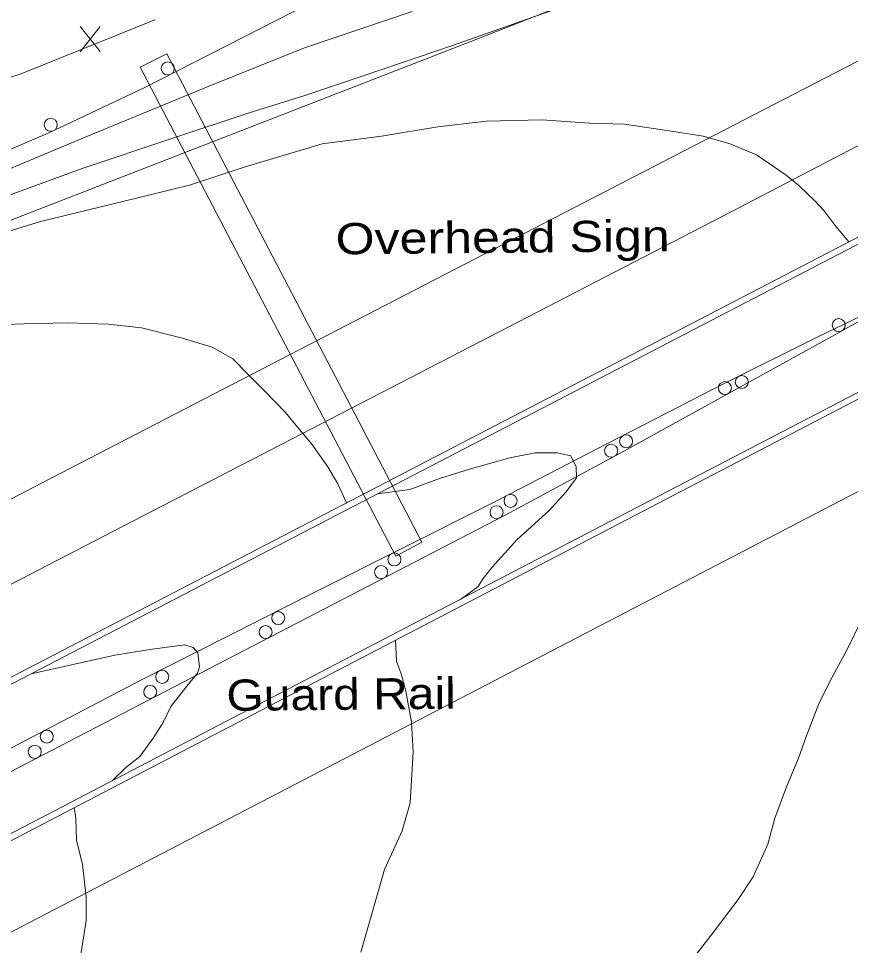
# Model space of a CAD drawing. Extents: x 2361284 to 2366480, y 6976556 to 6985346.
# Drawn here: x 2362519.9 to 2362647.8, y 6978060 to 6978202.6 of the extents above; entities that cross this region are included whole.
import ezdxf

# ---------------------------------------------------------------- set-up
doc = ezdxf.new("R2010")
doc.units = 0
doc.header["$LTSCALE"] = 1.9
for name, color, linetype, lineweight in [('10', 7, 'Continuous', 13), ('12', 7, 'Continuous', 13), ('13', 7, 'Continuous', 13), ('14', 7, 'Continuous', 13), ('17', 7, 'Continuous', 13), ('21', 7, 'Continuous', 13), ('3', 7, 'Continuous', 13)]:
    doc.layers.add(name, color=color, linetype=linetype, lineweight=lineweight)

msp = doc.modelspace()

# ---------------------------------------------------------------- linework, layer by layer
at = {"layer": '10'}
msp.add_lwpolyline([(2362577.907, 6978119.894), (2362581.916, 6978122.052), (2362542.689, 6978197.174), (2362538.58, 6978195.115)], close=True, dxfattribs=at)
at = {"layer": '12'}
for p, q in [((2362532.472, 6978197.528), (2362529.355, 6978201.379)), ((2362529.392, 6978197.499), (2362532.435, 6978201.408))]:
    msp.add_line(p, q, dxfattribs=at)
for points in [[(2362647.561, 6978168.28), (2362645.619, 6978170.601), (2362643.785, 6978173.063), (2362642.36, 6978174.599), (2362639.888, 6978176.956), (2362637.902, 6978178.507), (2362633.372, 6978181.644), (2362629.295, 6978183.366), (2362625.174, 6978184.516), (2362620.628, 6978185.253), (2362613.066, 6978186.382), (2362607.664, 6978186.521), (2362600.409, 6978187.062), (2362591.861, 6978186.821), (2362584.359, 6978185.939), (2362575.722, 6978184.536), (2362566.603, 6978183.37), (2362554.596, 6978179.765), (2362546.212, 6978176.965), (2362535.936, 6978174.488), (2362523.293, 6978171.417), (2362508.926, 6978167.001)], [(2362649.514, 6978110.055), (2362647.297, 6978105.563), (2362644.997, 6978101.311), (2362642.995, 6978097.332), (2362640.965, 6978092.041), (2362639.846, 6978088.831), (2362637.987, 6978084.414), (2362636.172, 6978079.596), (2362635.1, 6978075.626), (2362632.858, 6978070.583), (2362630.551, 6978067.101), (2362626.383, 6978061.611), (2362621.463, 6978055.325)]]:
    msp.add_lwpolyline(points, dxfattribs=at)
at = {"layer": '13'}
for points in [[(2362610.161, 6978206.835), (2362597.364, 6978202.263), (2362586.6, 6978198.471), (2362573.033, 6978193.852), (2362563.752, 6978190.754), (2362555.357, 6978188.114), (2362543.493, 6978184.15), (2362529.687, 6978179.558), (2362519.152, 6978175.688), (2362502.971, 6978169.405), (2362497.871, 6978167.376), (2362479.97, 6978161.015), (2362463.909, 6978155.842), (2362447.795, 6978150.878), (2362435.268, 6978147.279), (2362417.317, 6978142.058), (2362400.429, 6978136.457), (2362390.038, 6978133.379), (2362376.48, 6978128.839), (2362363.807, 6978124.919), (2362338.032, 6978116.892)], [(2362580.43, 6978203.692), (2362563.852, 6978198.095), (2362549.047, 6978192.174), (2362529.514, 6978184.127), (2362513.565, 6978177.455), (2362501.731, 6978172.552), (2362489.089, 6978167.523), (2362462.51, 6978158.839), (2362438.199, 6978151.387), (2362413.433, 6978144.471), (2362399.363, 6978140.338), (2362377.808, 6978134.322)], [(2362570.327, 6978128.122), (2362568.969, 6978131.05), (2362567.455, 6978133.665), (2362564.972, 6978137.162), (2362562.099, 6978140.645), (2362560.966, 6978142.015), (2362557.643, 6978145.393), (2362555.079, 6978147.978), (2362552.837, 6978150.257), (2362549.658, 6978152.067), (2362544.904, 6978153.512), (2362538.821, 6978155.054), (2362533.675, 6978155.595), (2362527.352, 6978155.835), (2362520.773, 6978155.673), (2362513.415, 6978155.423)], [(2362587.83, 6978113.258), (2362590.512, 6978115.184), (2362591.36, 6978116.491), (2362592.703, 6978118.204), (2362596.493, 6978122.451), (2362601.501, 6978126.929), (2362604.084, 6978129.803), (2362605.703, 6978131.979), (2362605.637, 6978133.668), (2362604.841, 6978135.371), (2362602.726, 6978135.811), (2362599.316, 6978135.798), (2362595.443, 6978135.042), (2362589.25, 6978133.313), (2362584.803, 6978131.9), (2362580.049, 6978130.175), (2362575.035, 6978129.487)], [(2362534.293, 6978085.368), (2362536.414, 6978087.387), (2362538.537, 6978089.117), (2362540.59, 6978091.947), (2362542.127, 6978094.352), (2362543.323, 6978096.814), (2362545.774, 6978099.938), (2362547.405, 6978101.923), (2362547.726, 6978102.906), (2362547.486, 6978105.024), (2362546.727, 6978105.877), (2362545.474, 6978106.255), (2362540.47, 6978105.608), (2362534.689, 6978104.683), (2362521.825, 6978101.82)], [(2362577.839, 6978106.973), (2362578.01, 6978103.784), (2362578.708, 6978101.841), (2362579.434, 6978099.158), (2362580.299, 6978094.395), (2362580.573, 6978089.787), (2362580.137, 6978081.954), (2362578.868, 6978077.691), (2362576.154, 6978071.734), (2362574.346, 6978065.267), (2362572.544, 6978059)], [(2362528.452, 6978081.232), (2362528.697, 6978079.614), (2362528.775, 6978077.805), (2362528.81, 6978076.225), (2362529.745, 6978072.473), (2362530.322, 6978067.518), (2362530.297, 6978063.858), (2362529.42, 6978058.31)]]:
    msp.add_lwpolyline(points, dxfattribs=at)
at = {"layer": '14'}
for points in [[(2362336.196, 6978020.751), (2362379.564, 6978043.351), (2362401.253, 6978054.641), (2362433.794, 6978071.564), (2362482.62, 6978096.917), (2362498.918, 6978105.366), (2362531.526, 6978122.241), (2362596.753, 6978155.969), (2362629.355, 6978172.856), (2362656.041, 6978186.706), (2362709.395, 6978214.441), (2362744.958, 6978232.945), (2362792.374, 6978257.616), (2362816.086, 6978269.946), (2362851.661, 6978288.425), (2362869.453, 6978297.656), (2362886.948, 6978306.725), (2362921.944, 6978324.848), (2362956.95, 6978342.953), (2362980.292, 6978355.014), (2363026.986, 6978379.118)], [(2363047.939, 6978336.875), (2363010.904, 6978317.795), (2362992.393, 6978308.241), (2362973.89, 6978298.672), (2362964.643, 6978293.88), (2362888.072, 6978254.152), (2362849.793, 6978234.277), (2362792.383, 6978204.447), (2362646.319, 6978128.505), (2362503.806, 6978054.327), (2362487.523, 6978045.865), (2362454.943, 6978028.968), (2362422.348, 6978012.099), (2362400.612, 6978000.865), (2362357.13, 6977978.417)], [(2362843.378, 6978297.285), (2362830.376, 6978290.516), (2362804.38, 6978276.964), (2362778.389, 6978263.4), (2362743.735, 6978245.315), (2362726.404, 6978236.28), (2362700.398, 6978222.746), (2362687.389, 6978215.99), (2362671.304, 6978207.65), (2362639.123, 6978190.992), (2362574.744, 6978157.708), (2362542.563, 6978141.05), (2362523.455, 6978131.135), (2362510.721, 6978124.515), (2362485.262, 6978111.258), (2362459.811, 6978097.988), (2362425.875, 6978080.294), (2362408.903, 6978071.456), (2362383.435, 6978058.217), (2362370.694, 6978051.61), (2362366.223, 6978049.299), (2362357.267, 6978044.703), (2362348.298, 6978040.133), (2362330.338, 6978031.035)]]:
    msp.add_lwpolyline(points, dxfattribs=at)
at = {"layer": '17'}
for points in [[(2362497.517, 6978174.032), (2362503.457, 6978176.179), (2362509.336, 6978178.505), (2362524.464, 6978184.989), (2362539.328, 6978192.022), (2362562.119, 6978203.658), (2362584.889, 6978215.336), (2362611.491, 6978228.998), (2362638.062, 6978242.703), (2362647.316, 6978247.691), (2362656.486, 6978252.819), (2362660.047, 6978254.833), (2362663.579, 6978256.896), (2362666.352, 6978258.672), (2362669.044, 6978260.558)], [(2362335.652, 6977993.804), (2362347.925, 6977999.801), (2362360.21, 6978005.777), (2362379.304, 6978014.9), (2362398.307, 6978024.201), (2362426.042, 6978038.586), (2362453.736, 6978053.051), (2362488.058, 6978070.867), (2362522.38, 6978088.684), (2362558.544, 6978107.449), (2362594.697, 6978126.224), (2362613.084, 6978136.099), (2362631.349, 6978146.213), (2362644.491, 6978153.469), (2362657.622, 6978160.764)], [(2362657.622, 6978160.764), (2362642.899, 6978153.684), (2362628.267, 6978146.414), (2362610.344, 6978137.183), (2362592.431, 6978127.943), (2362565.558, 6978114.426), (2362538.726, 6978100.821), (2362508.982, 6978085.327), (2362479.237, 6978069.833), (2362457.403, 6978058.515), (2362435.559, 6978047.206), (2362411.735, 6978034.879), (2362387.911, 6978022.562), (2362371.354, 6978013.784), (2362354.919, 6978004.797), (2362345.249, 6977999.366), (2362335.652, 6977993.804)]]:
    msp.add_lwpolyline(points, dxfattribs=at)
for centre in [(2362542.845, 6978194.94), (2362524.854, 6978186.277), (2362646.009, 6978155.459), (2362631.108, 6978146.709), (2362628.506, 6978145.783), (2362613.324, 6978137.59), (2362611.009, 6978136.122), (2362595.548, 6978128.425), (2362593.396, 6978126.675), (2362577.685, 6978119.408), (2362575.645, 6978117.461), (2362559.83, 6978110.403), (2362557.894, 6978108.246), (2362541.993, 6978101.356), (2362540.143, 6978099.032), (2362524.248, 6978092.154), (2362522.392, 6978089.817)]:
    msp.add_circle(centre, 1, dxfattribs=at)
at = {"layer": '21'}
msp.add_lwpolyline([(2362540.86, 6978202.396), (2362520.407, 6978194.182), (2362504.994, 6978189.155), (2362489.22, 6978185.234)], dxfattribs=at)
at = {"layer": '3'}
for points in [[(2363033.125, 6978367.716), (2362980.88, 6978341.005), (2362954.769, 6978327.629), (2362928.67, 6978314.228), (2362915.627, 6978307.516), (2362898.243, 6978298.553), (2362889.554, 6978294.064), (2362876.526, 6978287.322), (2362856.996, 6978277.187), (2362683.465, 6978186.942), (2362510.819, 6978097.185), (2362492.049, 6978087.433), (2362454.499, 6978067.948), (2362416.94, 6978048.481), (2362341.803, 6978009.583)], [(2363033.563, 6978366.861), (2362981.319, 6978340.15), (2362955.207, 6978326.773), (2362929.108, 6978313.372), (2362916.065, 6978306.66), (2362898.681, 6978297.697), (2362889.992, 6978293.208), (2362876.964, 6978286.466), (2362857.434, 6978276.331), (2362683.903, 6978186.086), (2362511.258, 6978096.328), (2362492.488, 6978086.576), (2362454.938, 6978067.091), (2362417.378, 6978047.625), (2362342.241, 6978008.727)], [(2362302.377, 6978086.722), (2362418.9, 6978132.303), (2362508.121, 6978167.494), (2362589.444, 6978199.088), (2362615.211, 6978209.219), (2362628.034, 6978214.436), (2362640.784, 6978219.838), (2362647.124, 6978222.628), (2362655.949, 6978226.634), (2362673.453, 6978234.941), (2362690.803, 6978243.554), (2362702.309, 6978249.418), (2362725.24, 6978261.302), (2362816.245, 6978308.751), (2362910.106, 6978357.485)], [(2362351.136, 6977990.271), (2362399.225, 6978015.189), (2362423.264, 6978027.658), (2362459.318, 6978046.371), (2362513.385, 6978074.468), (2362533.794, 6978085.089), (2362574.6, 6978106.356), (2362656.199, 6978148.914), (2362683.407, 6978163.083), (2362697.015, 6978170.16), (2362768.95, 6978207.533), (2362816.916, 6978232.43), (2362848.898, 6978249.019), (2362891.546, 6978271.128), (2362912.872, 6978282.178), (2362970.427, 6978311.979), (2362999.21, 6978326.87), (2363042.391, 6978349.193)], [(2362351.575, 6977989.415), (2362399.664, 6978014.333), (2362423.703, 6978026.802), (2362459.756, 6978045.515), (2362513.823, 6978073.612), (2362534.232, 6978084.233), (2362575.038, 6978105.5), (2362656.637, 6978148.058), (2362683.845, 6978162.227), (2362697.453, 6978169.304), (2362761.394, 6978202.526), (2362793.37, 6978219.127), (2362841.34, 6978244.017), (2362913.31, 6978281.322), (2362970.866, 6978311.123), (2362999.649, 6978326.014), (2363042.83, 6978348.337)]]:
    msp.add_lwpolyline(points, dxfattribs=at)
for radius in [631448.636, 631447.676]:
    msp.add_arc((2654160.869, 6417887.576), radius, 117.4597, 117.51929, dxfattribs=at)

# ---------------------------------------------------------------- texts
at = {"layer": '10', "width": 1.2}
msp.add_text('Overhead Sign', height=4.799, rotation=0.545, dxfattribs=at).set_placement((2362568.674, 6978166.339))
at = {"layer": '17', "width": 1.15}
msp.add_text('Guard Rail', height=4.799, rotation=0.545, dxfattribs=at).set_placement((2362551.881, 6978096.115))

doc.saveas('drawing.dxf')
